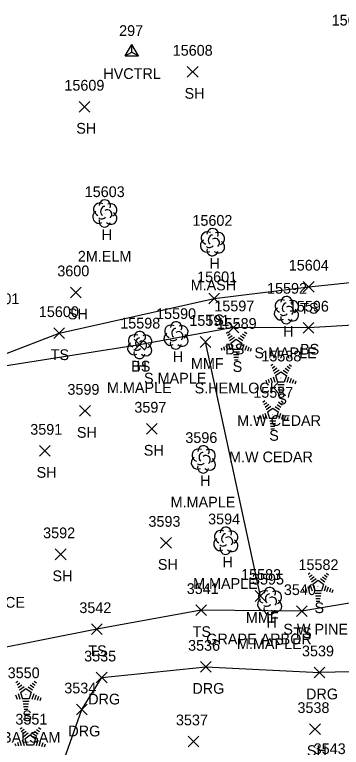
# Model space of a CAD drawing. Extents: x 1439173 to 1457902, y 641926 to 659889.
# Drawn here: x 1446160.6 to 1446221.4, y 653986.5 to 654122.8 of the extents above; entities that cross this region are included whole.
import ezdxf

# ---------------------------------------------------------------- set-up
doc = ezdxf.new("R2010")
doc.units = 0
for name, color, linetype in [('C_A', 7, 'Continuous'), ('C_I', 7, 'Continuous'), ('CPSM', 7, 'Continuous'), ('L_A', 7, 'Continuous'), ('L_C', 7, 'Continuous'), ('L_I', 7, 'Continuous'), ('L_TIC', 7, 'Continuous'), ('LAON', 7, 'Continuous'), ('LELB', 7, 'Continuous'), ('LTC', 7, 'Continuous'), ('LTD', 7, 'Continuous'), ('R_A', 7, 'Continuous'), ('R_I', 7, 'Continuous'), ('R_TIC', 7, 'Continuous'), ('RDG', 7, 'Continuous')]:
    doc.layers.add(name, color=color, linetype=linetype)

msp = doc.modelspace()

# ---------------------------------------------------------------- linework, layer by layer
at = {"layer": 'CPSM'}
for p, q in [((1446181.16, 654115.09), (1446182.41, 654117.25)), ((1446183.66, 654115.09), (1446182.41, 654117.25)), ((1446182.41, 654115.81), (1446182.41, 654117.25)), ((1446181.16, 654115.09), (1446182.41, 654115.81)), ((1446182.41, 654115.81), (1446182.41, 654115.81)), ((1446182.41, 654115.81), (1446183.66, 654115.09)), ((1446181.16, 654115.09), (1446183.66, 654115.09))]:
    msp.add_line(p, q, dxfattribs=at)
at = {"layer": 'L_TIC'}
for points in [[(1446192.74, 654111.14), (1446194.74, 654113.14)], [(1446194.74, 654111.14), (1446192.74, 654113.14)], [(1446172.59, 654104.64), (1446174.59, 654106.64)], [(1446174.59, 654104.64), (1446172.59, 654106.64)], [(1446171.02, 654070.11), (1446173.02, 654072.11)], [(1446173.02, 654070.11), (1446171.02, 654072.11)], [(1446214.32, 654071.17), (1446216.32, 654073.17)], [(1446216.32, 654071.17), (1446214.32, 654073.17)], [(1446196.72, 654069), (1446198.72, 654071)], [(1446198.72, 654069), (1446196.72, 654071)], [(1446200.35, 654063.59), (1446202.35, 654065.59)], [(1446202.35, 654063.59), (1446200.35, 654065.59)], [(1446214.27, 654063.54), (1446216.27, 654065.54)], [(1446216.27, 654063.54), (1446214.27, 654065.54)], [(1446167.92, 654062.53), (1446169.92, 654064.53)], [(1446169.92, 654062.53), (1446167.92, 654064.53)], [(1446195.13, 654060.89), (1446197.13, 654062.89)], [(1446197.13, 654060.89), (1446195.13, 654062.89)], [(1446182.85, 654060.39), (1446184.85, 654062.39)], [(1446184.85, 654060.39), (1446182.85, 654062.39)], [(1446172.71, 654048.08), (1446174.71, 654050.08)], [(1446174.71, 654048.08), (1446172.71, 654050.08)], [(1446185.15, 654044.75), (1446187.15, 654046.75)], [(1446187.15, 654044.75), (1446185.15, 654046.75)], [(1446165.21, 654040.64), (1446167.21, 654042.64)], [(1446167.21, 654040.64), (1446165.21, 654042.64)], [(1446187.77, 654023.52), (1446189.77, 654025.52)], [(1446189.77, 654023.52), (1446187.77, 654025.52)], [(1446168.18, 654021.39), (1446170.18, 654023.39)], [(1446170.18, 654021.39), (1446168.18, 654023.39)], [(1446205.34, 654013.64), (1446207.34, 654015.64)], [(1446207.34, 654013.64), (1446205.34, 654015.64)], [(1446194.32, 654011.02), (1446196.32, 654013.02)], [(1446196.32, 654011.02), (1446194.32, 654013.02)], [(1446213.05, 654010.82), (1446215.05, 654012.82)], [(1446215.05, 654010.82), (1446213.05, 654012.82)], [(1446174.91, 654007.47), (1446176.91, 654009.47)], [(1446176.91, 654007.47), (1446174.91, 654009.47)], [(1446215.49, 653988.88), (1446217.49, 653990.88)], [(1446217.49, 653988.88), (1446215.49, 653990.88)], [(1446192.88, 653986.59), (1446194.88, 653988.59)], [(1446194.88, 653986.59), (1446192.88, 653988.59)]]:
    msp.add_lwpolyline(points, dxfattribs=at)
at = {"layer": 'LAON'}
msp.add_line((1446206.34, 654014.64), (1446196.13, 654061.89), dxfattribs=at)
at = {"layer": 'LELB'}
for points in [[(1446148.89, 654055.86), (1446168.92, 654063.53), (1446197.72, 654070), (1446215.32, 654072.17), (1446236.59, 654074.39), (1446223.36, 654117.75)], [(1446239.47, 654111.51), (1446244.34, 654089.66), (1446251.92, 654066.72), (1446215.27, 654064.54), (1446201.35, 654064.59), (1446183.85, 654061.39), (1446148.89, 654055.86)], [(1446242.39, 654016.57), (1446214.05, 654011.82)], [(1446214.05, 654011.82), (1446195.32, 654012.02), (1446175.91, 654008.47), (1446155.85, 654004.5), (1446149.33, 654005.3)]]:
    msp.add_lwpolyline(points, dxfattribs=at)
at = {"layer": 'LTC'}
for p, q in [((1446199.98, 654063.54), (1446200.34, 654063.8)), ((1446203.38, 654063.78), (1446203.8, 654063.48)), ((1446200.19, 654063.07), (1446200.72, 654063.46)), ((1446200.4, 654062.61), (1446201.11, 654063.12)), ((1446200.61, 654062.14), (1446201.49, 654062.78)), ((1446200.84, 654061.69), (1446201.85, 654062.42)), ((1446201.85, 654062.42), (1446202.85, 654061.7)), ((1446202.27, 654062.74), (1446203.08, 654062.15)), ((1446202.64, 654063.08), (1446203.32, 654062.59)), ((1446203.01, 654063.43), (1446203.56, 654063.03)), ((1446199.93, 654061.25), (1446200.2, 654060.42)), ((1446200.38, 654061.47), (1446200.71, 654060.45)), ((1446200.84, 654061.69), (1446201.22, 654060.49)), ((1446202.85, 654061.7), (1446202.45, 654060.49)), ((1446203.28, 654061.43), (1446202.95, 654060.39)), ((1446203.73, 654061.18), (1446203.44, 654060.29)), ((1446199.02, 654060.82), (1446199.17, 654060.35)), ((1446199.47, 654061.04), (1446199.68, 654060.38)), ((1446202.45, 654060.49), (1446201.22, 654060.49)), ((1446202.42, 654059.99), (1446201.27, 654059.99)), ((1446204.17, 654060.93), (1446203.94, 654060.2)), ((1446204.62, 654060.68), (1446204.43, 654060.1)), ((1446202.33, 654059.49), (1446201.34, 654059.49)), ((1446202.25, 654058.99), (1446201.42, 654058.99)), ((1446202.17, 654058.49), (1446201.49, 654058.49)), ((1446208.29, 654057.49), (1446208.65, 654057.74)), ((1446208.5, 654057.02), (1446209.03, 654057.4)), ((1446208.71, 654056.55), (1446209.42, 654057.07)), ((1446210.95, 654057.03), (1446211.63, 654056.54)), ((1446211.32, 654057.38), (1446211.87, 654056.98)), ((1446211.69, 654057.73), (1446212.11, 654057.42)), ((1446208.92, 654056.09), (1446209.8, 654056.73)), ((1446209.15, 654055.63), (1446210.16, 654056.37)), ((1446209.15, 654055.63), (1446209.54, 654054.44)), ((1446210.16, 654056.37), (1446211.16, 654055.64)), ((1446210.58, 654056.68), (1446211.39, 654056.09)), ((1446211.16, 654055.64), (1446210.77, 654054.44)), ((1446207.33, 654054.77), (1446207.48, 654054.3)), ((1446207.78, 654054.98), (1446207.99, 654054.33)), ((1446208.24, 654055.2), (1446208.51, 654054.36)), ((1446208.69, 654055.41), (1446209.02, 654054.4)), ((1446210.77, 654054.44), (1446209.54, 654054.44)), ((1446211.59, 654055.37), (1446211.26, 654054.33)), ((1446212.04, 654055.12), (1446211.75, 654054.24)), ((1446212.48, 654054.87), (1446212.25, 654054.14)), ((1446212.93, 654054.62), (1446212.74, 654054.05)), ((1446210.73, 654053.94), (1446209.58, 654053.94)), ((1446210.64, 654053.44), (1446209.66, 654053.44)), ((1446210.56, 654052.94), (1446209.73, 654052.94)), ((1446210.48, 654052.44), (1446209.8, 654052.44)), ((1446206.78, 654050.72), (1446207.14, 654050.98)), ((1446206.99, 654050.26), (1446207.52, 654050.64)), ((1446207.2, 654049.79), (1446207.91, 654050.3)), ((1446209.44, 654050.27), (1446210.12, 654049.77)), ((1446209.81, 654050.62), (1446210.36, 654050.22)), ((1446210.18, 654050.96), (1446210.6, 654050.66)), ((1446207.41, 654049.33), (1446208.29, 654049.97)), ((1446207.64, 654048.87), (1446208.65, 654049.61)), ((1446207.64, 654048.87), (1446208.03, 654047.68)), ((1446208.65, 654049.61), (1446209.65, 654048.88)), ((1446209.07, 654049.92), (1446209.88, 654049.33)), ((1446209.65, 654048.88), (1446209.26, 654047.68)), ((1446205.82, 654048), (1446205.97, 654047.54)), ((1446206.27, 654048.22), (1446206.48, 654047.57)), ((1446206.73, 654048.44), (1446207, 654047.6)), ((1446207.18, 654048.65), (1446207.51, 654047.63)), ((1446209.26, 654047.68), (1446208.03, 654047.68)), ((1446210.08, 654048.61), (1446209.75, 654047.57)), ((1446210.53, 654048.36), (1446210.24, 654047.48)), ((1446210.97, 654048.11), (1446210.74, 654047.38)), ((1446211.42, 654047.86), (1446211.23, 654047.29)), ((1446209.22, 654047.18), (1446208.07, 654047.18)), ((1446209.13, 654046.68), (1446208.15, 654046.68)), ((1446209.05, 654046.18), (1446208.22, 654046.18)), ((1446208.97, 654045.68), (1446208.29, 654045.68)), ((1446215.21, 654018.68), (1446215.56, 654018.93)), ((1446218.61, 654018.92), (1446219.02, 654018.61)), ((1446215.42, 654018.21), (1446215.95, 654018.59)), ((1446215.63, 654017.74), (1446216.33, 654018.26)), ((1446215.84, 654017.28), (1446216.71, 654017.92)), ((1446216.06, 654016.82), (1446217.07, 654017.56)), ((1446217.07, 654017.56), (1446218.07, 654016.83)), ((1446217.49, 654017.87), (1446218.3, 654017.28)), ((1446217.86, 654018.22), (1446218.54, 654017.73)), ((1446218.23, 654018.57), (1446218.78, 654018.17)), ((1446214.7, 654016.17), (1446214.91, 654015.52)), ((1446215.15, 654016.39), (1446215.42, 654015.55)), ((1446215.61, 654016.6), (1446215.94, 654015.58)), ((1446216.06, 654016.82), (1446216.45, 654015.63)), ((1446218.07, 654016.83), (1446217.68, 654015.63)), ((1446218.51, 654016.56), (1446218.17, 654015.52)), ((1446218.95, 654016.31), (1446218.66, 654015.43)), ((1446214.24, 654015.95), (1446214.39, 654015.49)), ((1446217.68, 654015.63), (1446216.45, 654015.63)), ((1446217.64, 654015.13), (1446216.5, 654015.13)), ((1446219.4, 654016.06), (1446219.16, 654015.33)), ((1446219.84, 654015.81), (1446219.65, 654015.24)), ((1446217.56, 654014.63), (1446216.57, 654014.63)), ((1446217.47, 654014.13), (1446216.64, 654014.13)), ((1446217.39, 654013.63), (1446216.71, 654013.63)), ((1446160.86, 653998.57), (1446161.21, 653998.83)), ((1446161.07, 653998.11), (1446161.6, 653998.49)), ((1446163.89, 653998.46), (1446164.44, 653998.06)), ((1446164.26, 653998.81), (1446164.68, 653998.51)), ((1446161.28, 653997.64), (1446161.98, 653998.15)), ((1446161.49, 653997.17), (1446162.37, 653997.81)), ((1446161.71, 653996.72), (1446162.72, 653997.45)), ((1446162.72, 653997.45), (1446163.72, 653996.73)), ((1446163.14, 653997.77), (1446163.95, 653997.18)), ((1446163.52, 653998.12), (1446164.19, 653997.62)), ((1446160.8, 653996.28), (1446161.07, 653995.45)), ((1446161.26, 653996.5), (1446161.59, 653995.48)), ((1446161.71, 653996.72), (1446162.1, 653995.53)), ((1446163.72, 653996.73), (1446163.33, 653995.53)), ((1446164.16, 653996.46), (1446163.82, 653995.42)), ((1446164.6, 653996.21), (1446164.32, 653995.32)), ((1446165.05, 653995.96), (1446164.81, 653995.23)), ((1446165.49, 653995.71), (1446165.31, 653995.13)), ((1446163.33, 653995.53), (1446162.1, 653995.53)), ((1446163.29, 653995.03), (1446162.15, 653995.03)), ((1446163.21, 653994.53), (1446162.22, 653994.53)), ((1446163.12, 653994.03), (1446162.29, 653994.03)), ((1446163.04, 653993.53), (1446162.37, 653993.53)), ((1446161.64, 653989.94), (1446162, 653990.2)), ((1446165.04, 653990.18), (1446165.46, 653989.88)), ((1446161.85, 653989.47), (1446162.38, 653989.86)), ((1446162.06, 653989.01), (1446162.77, 653989.52)), ((1446162.27, 653988.54), (1446163.15, 653989.18)), ((1446162.5, 653988.09), (1446163.51, 653988.82)), ((1446163.51, 653988.82), (1446164.51, 653988.1)), ((1446163.93, 653989.14), (1446164.74, 653988.55)), ((1446164.3, 653989.48), (1446164.98, 653988.99)), ((1446164.67, 653989.83), (1446165.22, 653989.43)), ((1446161.59, 653987.65), (1446161.86, 653986.82)), ((1446162.04, 653987.87), (1446162.37, 653986.85)), ((1446162.5, 653988.09), (1446162.88, 653986.89)), ((1446164.51, 653988.1), (1446164.11, 653986.89)), ((1446164.94, 653987.83), (1446164.6, 653986.79)), ((1446165.39, 653987.58), (1446165.1, 653986.69)), ((1446160.68, 653987.22), (1446160.83, 653986.75)), ((1446161.13, 653987.44), (1446161.34, 653986.78)), ((1446164.11, 653986.89), (1446162.88, 653986.89)), ((1446165.83, 653987.33), (1446165.59, 653986.6)), ((1446166.28, 653987.08), (1446166.09, 653986.5))]:
    msp.add_line(p, q, dxfattribs=at)
at = {"layer": 'LTD'}
for p, q in [((1446177.37, 654085.84), (1446177.37, 654085.84)), ((1446177.37, 654085.84), (1446177.37, 654085.84)), ((1446197.41, 654080.5), (1446197.41, 654080.5)), ((1446197.41, 654080.5), (1446197.41, 654080.5)), ((1446211.16, 654067.87), (1446211.16, 654067.87)), ((1446211.16, 654067.87), (1446211.16, 654067.87)), ((1446190.61, 654063.16), (1446190.61, 654063.16)), ((1446190.61, 654063.16), (1446190.61, 654063.16)), ((1446183.85, 654061.39), (1446183.85, 654061.39)), ((1446183.85, 654061.39), (1446183.85, 654061.39)), ((1446195.69, 654040.11), (1446195.69, 654040.11)), ((1446195.69, 654040.11), (1446195.69, 654040.11)), ((1446199.87, 654024.97), (1446199.87, 654024.97)), ((1446199.87, 654024.97), (1446199.87, 654024.97)), ((1446208.03, 654013.77), (1446208.03, 654013.77)), ((1446208.03, 654013.77), (1446208.03, 654013.77))]:
    msp.add_line(p, q, dxfattribs=at)
for centre in [(1446177.41, 654087.27), (1446197.45, 654081.94), (1446211.2, 654069.3), (1446190.66, 654064.6), (1446183.9, 654062.82), (1446195.74, 654041.55), (1446199.92, 654026.4), (1446208.08, 654015.21)]:
    msp.add_arc(centre, 1.05, 335.5272, 180.9563, dxfattribs=at)
for centre, major_axis, ratio, start_param, end_param in [((1446176.57, 654086.51), (1.21, -0.51), 0.895232, 1.570796, 4.712389), ((1446177.16, 654086.3), (-0.208, -0.792), 0.645439, 3.141593, 6.283185), ((1446178.41, 654086.42), (-1.14, -0.48), 0.949671, 1.570796, 4.712389), ((1446176.28, 654085.13), (0.58, -1.04), 0.959034, 3.141593, 6.283185), ((1446177.87, 654085.67), (-0.5, 0.667), 0.989748, 3.141593, 6.283185), ((1446178.37, 654085.01), (-1.09, 0.79), 0.841452, 1.570796, 4.712389), ((1446177.37, 654084.34), (0.26, 1.06), 0.942809, 1.570796, 4.712389), ((1446176.91, 654085.09), (-0.625, -0.083), 0.423636, 0, 3.141593), ((1446196.61, 654081.17), (1.21, -0.51), 0.895232, 1.570796, 4.712389), ((1446197.2, 654080.96), (-0.208, -0.792), 0.645439, 3.141593, 6.283185), ((1446198.45, 654081.09), (-1.14, -0.48), 0.949671, 1.570796, 4.712389), ((1446196.32, 654079.79), (0.58, -1.04), 0.959034, 3.141593, 6.283185), ((1446197.91, 654080.34), (-0.5, 0.667), 0.989748, 3.141593, 6.283185), ((1446198.41, 654079.67), (-1.09, 0.79), 0.841452, 1.570796, 4.712389), ((1446197.41, 654079), (0.26, 1.06), 0.942809, 1.570796, 4.712389), ((1446196.95, 654079.75), (-0.625, -0.083), 0.423636, 0, 3.141593), ((1446210.36, 654068.53), (1.21, -0.51), 0.895232, 1.570796, 4.712389), ((1446212.2, 654068.45), (-1.14, -0.48), 0.949671, 1.570796, 4.712389), ((1446210.07, 654067.16), (0.58, -1.04), 0.959034, 3.141593, 6.283185), ((1446210.95, 654068.33), (-0.208, -0.792), 0.645439, 3.141593, 6.283185), ((1446211.66, 654067.7), (-0.5, 0.667), 0.989748, 3.141593, 6.283185), ((1446212.16, 654067.03), (-1.09, 0.79), 0.841452, 1.570796, 4.712389), ((1446211.16, 654066.37), (0.26, 1.06), 0.942809, 1.570796, 4.712389), ((1446210.7, 654067.12), (-0.625, -0.083), 0.423636, 0, 3.141593), ((1446189.82, 654063.83), (1.21, -0.51), 0.895232, 1.570796, 4.712389), ((1446190.4, 654063.62), (-0.208, -0.792), 0.645439, 3.141593, 6.283185), ((1446191.11, 654062.99), (-0.5, 0.667), 0.989748, 3.141593, 6.283185), ((1446191.65, 654063.74), (-1.14, -0.48), 0.949671, 1.570796, 4.712389), ((1446183.06, 654062.05), (1.21, -0.51), 0.895232, 1.570796, 4.712389), ((1446183.65, 654061.85), (-0.208, -0.792), 0.645439, 3.141593, 6.283185), ((1446184.9, 654061.97), (-1.14, -0.48), 0.949671, 1.570796, 4.712389), ((1446189.53, 654062.45), (0.58, -1.04), 0.959034, 3.141593, 6.283185), ((1446190.15, 654062.41), (-0.625, -0.083), 0.423636, 0, 3.141593), ((1446191.61, 654062.33), (-1.09, 0.79), 0.841452, 1.570796, 4.712389), ((1446182.77, 654060.68), (0.58, -1.04), 0.959034, 3.141593, 6.283185), ((1446184.35, 654061.22), (-0.5, 0.667), 0.989748, 3.141593, 6.283185), ((1446184.85, 654060.55), (-1.09, 0.79), 0.841452, 1.570796, 4.712389), ((1446190.61, 654061.66), (0.26, 1.06), 0.942809, 1.570796, 4.712389), ((1446183.85, 654059.89), (0.26, 1.06), 0.942809, 1.570796, 4.712389), ((1446183.4, 654060.64), (-0.625, -0.083), 0.423636, 0, 3.141593), ((1446194.9, 654040.78), (1.21, -0.51), 0.895232, 1.570796, 4.712389), ((1446196.73, 654040.7), (-1.14, -0.48), 0.949671, 1.570796, 4.712389), ((1446195.48, 654040.57), (-0.208, -0.792), 0.645439, 3.141593, 6.283185), ((1446196.19, 654039.95), (-0.5, 0.667), 0.989748, 3.141593, 6.283185), ((1446194.61, 654039.4), (0.58, -1.04), 0.959034, 3.141593, 6.283185), ((1446195.23, 654039.36), (-0.625, -0.083), 0.423636, 0, 3.141593), ((1446196.69, 654039.28), (-1.09, 0.79), 0.841452, 1.570796, 4.712389), ((1446195.69, 654038.61), (0.26, 1.06), 0.942809, 1.570796, 4.712389), ((1446199.08, 654025.63), (1.21, -0.51), 0.895232, 1.570796, 4.712389), ((1446199.66, 654025.42), (-0.208, -0.792), 0.645439, 3.141593, 6.283185), ((1446200.37, 654024.8), (-0.5, 0.667), 0.989748, 3.141593, 6.283185), ((1446200.91, 654025.55), (-1.14, -0.48), 0.949671, 1.570796, 4.712389), ((1446198.79, 654024.26), (0.58, -1.04), 0.959034, 3.141593, 6.283185), ((1446199.41, 654024.22), (-0.625, -0.083), 0.423636, 0, 3.141593), ((1446200.87, 654024.13), (-1.09, 0.79), 0.841452, 1.570796, 4.712389), ((1446199.87, 654023.47), (0.26, 1.06), 0.942809, 1.570796, 4.712389), ((1446207.24, 654014.44), (1.21, -0.51), 0.895232, 1.570796, 4.712389), ((1446207.82, 654014.23), (-0.208, -0.792), 0.645439, 3.141593, 6.283185), ((1446209.07, 654014.36), (-1.14, -0.48), 0.949671, 1.570796, 4.712389), ((1446206.95, 654013.06), (0.58, -1.04), 0.959034, 3.141593, 6.283185), ((1446208.53, 654013.61), (-0.5, 0.667), 0.989748, 3.141593, 6.283185), ((1446209.03, 654012.94), (-1.09, 0.79), 0.841452, 1.570796, 4.712389), ((1446208.03, 654012.27), (0.26, 1.06), 0.942809, 1.570796, 4.712389), ((1446207.57, 654013.02), (-0.625, -0.083), 0.423636, 0, 3.141593)]:
    msp.add_ellipse(centre, major_axis=major_axis, ratio=ratio, start_param=start_param, end_param=end_param, dxfattribs=at)
at = {"layer": 'R_TIC'}
for points in [[(1446195.19, 654000.46), (1446197.19, 654002.46)], [(1446197.19, 654000.46), (1446195.19, 654002.46)], [(1446216.34, 653999.42), (1446218.34, 654001.42)], [(1446218.34, 653999.42), (1446216.34, 654001.42)], [(1446175.81, 653998.47), (1446177.81, 654000.47)], [(1446177.81, 653998.47), (1446175.81, 654000.47)], [(1446172.11, 653992.53), (1446174.11, 653994.53)], [(1446174.11, 653992.53), (1446172.11, 653994.53)]]:
    msp.add_lwpolyline(points, dxfattribs=at)
at = {"layer": 'RDG'}
for points in [[(1446189.67, 653972.2), (1446172.55, 653968.77), (1446168.38, 653980.21), (1446173.11, 653993.53), (1446176.81, 653999.47), (1446196.19, 654001.46), (1446217.34, 654000.42)], [(1446261.26, 654001.32), (1446217.34, 654000.42)]]:
    msp.add_lwpolyline(points, dxfattribs=at)

# ---------------------------------------------------------------- texts
at = {"layer": 'C_A'}
msp.add_text('HVCTRL', height=2, dxfattribs=at).set_placement((1446177.11, 654110.81))
at = {"layer": 'C_I'}
msp.add_text('297', height=2, dxfattribs=at).set_placement((1446180.05, 654118.81))
at = {"layer": 'L_A'}
for s, p in [('SH', (1446192.23, 654107.14)), ('SH', (1446172.08, 654100.64)), ('H', (1446176.8, 654080.84)), ('H', (1446196.84, 654075.5)), ('SH', (1446170.51, 654066.11)), ('TS', (1446213.73, 654067.17)), ('TS', (1446196.13, 654065)), ('H', (1446210.59, 654062.87)), ('BS', (1446199.79, 654059.59)), ('BS', (1446213.71, 654059.54)), ('TS', (1446167.33, 654058.53)), ('H', (1446190.05, 654058.16)), ('BS', (1446182.3, 654056.39)), ('H', (1446183.29, 654056.39)), ('MMF', (1446193.42, 654056.89)), ('S', (1446201.17, 654056.33)), ('S', (1446209.49, 654050.28)), ('SH', (1446172.2, 654044.08)), ('S', (1446207.98, 654043.52)), ('SH', (1446184.64, 654040.75)), ('SH', (1446164.7, 654036.64)), ('H', (1446195.12, 654035.11)), ('SH', (1446187.26, 654019.52)), ('H', (1446199.3, 654019.97)), ('SH', (1446167.66, 654017.39)), ('S', (1446216.4, 654011.47)), ('MMF', (1446203.63, 654009.64)), ('H', (1446207.46, 654008.77)), ('TS', (1446193.73, 654007.02)), ('TS', (1446212.46, 654006.82)), ('TS', (1446174.32, 654003.47)), ('S', (1446162.05, 653991.36)), ('SH', (1446214.98, 653984.88))]:
    msp.add_text(s, height=2, dxfattribs=at).set_placement(p)
at = {"layer": 'L_C'}
for s, p in [('2M.ELM', (1446172.37, 654076.84)), ('M.ASH', (1446193.36, 654071.5)), ('S.MAPLE', (1446205.22, 654058.87)), ('S.MAPLE', (1446184.68, 654054.16)), ('M.MAPLE', (1446177.79, 654052.39)), ('S.HEMLOCK', (1446194.1, 654052.33)), ('M.W CEDAR', (1446202.01, 654046.28)), ('M.W CEDAR', (1446200.5, 654039.52)), ('M.MAPLE', (1446189.63, 654031.11)), ('M.MAPLE', (1446193.81, 654015.97)), ('S.B-SPRUCE', (1446146.19, 654012.47)), ('S.W PINE', (1446210.6, 654007.47)), ('GRAPE ARBOR', (1446196.27, 654005.64)), ('M.MAPLE', (1446201.97, 654004.77)), ('S.BALSAM', (1446155.75, 653987.36))]:
    msp.add_text(s, height=2, dxfattribs=at).set_placement(p)
at = {"layer": 'L_I'}
for s, p in [('15606', (1446219.59, 654120.75)), ('15608', (1446190.02, 654115.14)), ('15609', (1446169.87, 654108.64)), ('15603', (1446173.65, 654088.84)), ('15602', (1446193.69, 654083.5)), ('3600', (1446168.55, 654074.11)), ('15604', (1446211.61, 654075.17)), ('15601', (1446194.57, 654073)), ('15592', (1446207.57, 654070.87)), ('3601', (1446155.55, 654068.93)), ('15597', (1446197.76, 654067.59)), ('15596', (1446211.63, 654067.54)), ('15600', (1446165.12, 654066.53)), ('15590', (1446186.93, 654066.16)), ('15591', (1446193.11, 654064.89)), ('15598', (1446180.26, 654064.39)), ('15598', (1446180.26, 654064.39)), ('15589', (1446198.19, 654064.33)), ('15588', (1446206.51, 654058.28)), ('3599', (1446170.44, 654052.08)), ('15587', (1446205, 654051.52)), ('3597', (1446182.89, 654048.75)), ('3591', (1446163.52, 654044.64)), ('3596', (1446192.37, 654043.11)), ('3594', (1446196.61, 654027.97)), ('3593', (1446185.51, 654027.52)), ('3592', (1446165.92, 654025.39)), ('15582', (1446213.42, 654019.47)), ('15583', (1446202.75, 654017.64)), ('3595', (1446204.77, 654016.77)), ('3541', (1446192.63, 654015.02)), ('3540', (1446210.7, 654014.82)), ('3542', (1446172.65, 654011.47)), ('3550', (1446159.32, 653999.36)), ('3538', (1446213.23, 653992.88)), ('3551', (1446160.76, 653990.73)), ('3537', (1446190.62, 653990.59))]:
    msp.add_text(s, height=2, dxfattribs=at).set_placement(p)
at = {"layer": 'LTC'}
for p in [(1446201.73, 654061.44), (1446210.04, 654055.38), (1446208.53, 654048.62), (1446216.95, 654016.57), (1446162.61, 653996.47), (1446163.39, 653987.84)]:
    msp.add_text('.', height=1.04, rotation=270, dxfattribs=at).set_placement(p)
at = {"layer": 'R_A'}
for p in [(1446193.68, 653996.46), (1446214.82, 653995.42), (1446174.3, 653994.47), (1446170.6, 653988.53)]:
    msp.add_text('DRG', height=2, dxfattribs=at).set_placement(p)
at = {"layer": 'R_I'}
for s, p in [('3536', (1446192.88, 654004.46)), ('3539', (1446214.07, 654003.42)), ('3535', (1446173.55, 654002.47)), ('3534', (1446169.85, 653996.53)), ('3543', (1446216.25, 653985.24))]:
    msp.add_text(s, height=2, dxfattribs=at).set_placement(p)

doc.saveas('drawing.dxf')
